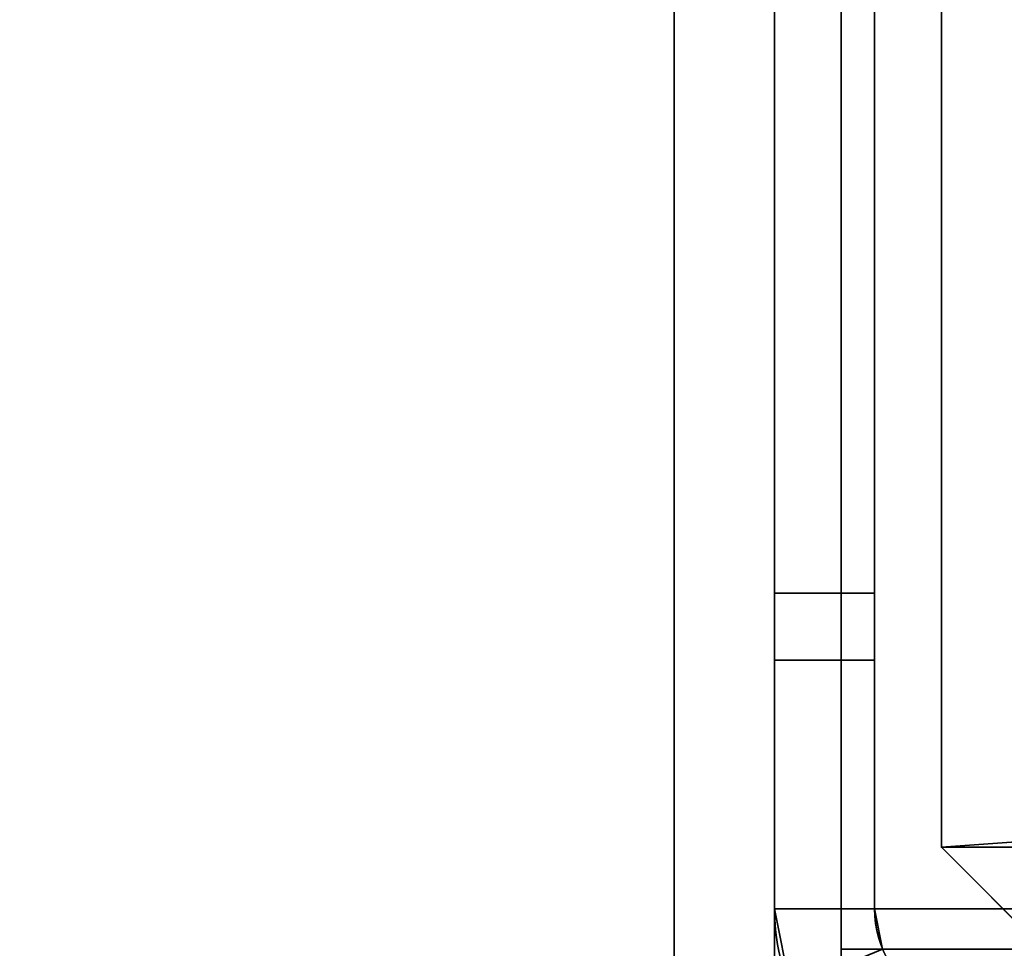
# Model space of a CAD drawing. Header units: millimetres. Extents: x -603 to 3703, y -115 to 249.
# Tile 750 of 1056: x 2476 to 2490, y 17 to 31. Entities that reach past the tile are written whole.
import ezdxf

# ---------------------------------------------------------------- set-up
doc = ezdxf.new("R2010")
doc.units = ezdxf.units.MM
doc.layers.add('151', color=7, linetype='Continuous', true_color=0xffffff)

# ---------------------------------------------------------------- blocks, each defined once
blk = doc.blocks.new('UG_SURFACE_003')
at = {"layer": '151', "color": 252, "linetype": 'Continuous', "lineweight": 35}
for points in [[(3703, -13.3, 2212.25), (3703, 230.4, 2212.25), (2297, 230.4, 2212.25), (2297, -13.3, 2212.25)], [(2447, -13.3, 2062.25), (2447, 230.4, 2062.25), (3553, 230.4, 2062.25), (3553, -13.3, 2062.25)]]:
    blk.add_3dface(points, dxfattribs=at)
blk = doc.blocks.new('UG_SURFACE_183')
at = {"layer": '151', "color": 41, "linetype": 'Continuous', "lineweight": 35}
for points in [[(2489.5, 71, -5.75), (2481.35, 229.15, -5.75), (2496.5, 19.5, -5.75)], [(2487, 203.3, -5.75), (2496.5, 19.5, -5.75), (2481.35, 229.15, -5.75)], [(2499, 19.5, -5.75), (2496.5, 19.5, -5.75), (2487, 203.3, -5.75), (2491.5, 203.3, -5.75)], [(2496.5, 19.5, 2010.75), (2499, 19.5, 2008.25), (2491.5, 203.3, 2015.75), (2489.5, 71, 2017.75)], [(2489.5, 19, 2017.75), (2489.5, 71, 2017.75), (2489.5, 71, -5.75), (2489.5, 19, -5.75)], [(2489.5, 19, -5.75), (2489.5, 71, -5.75), (2496.5, 19.5, -5.75)], [(2496.5, 19.5, 2010.75), (2489.5, 71, 2017.75), (2489.5, 19, 2017.75)], [(2496.5, 19.5, -5.75), (2496.5, 17.5, -5.75), (2491, 17.5, -5.75), (2489.5, 19, -5.75)], [(2489.5, 19, 2017.75), (2491, 17.5, 2016.25), (2496.5, 17.5, 2010.75), (2496.5, 19.5, 2010.75)], [(2491, 17.5, 2016.25), (2489.5, 19, 2017.75), (2489.5, 19, -5.75), (2491, 17.5, -5.75)]]:
    blk.add_3dface(points, dxfattribs=at)
blk = doc.blocks.new('UG_SURFACE_190')
at = {"layer": '151', "color": 41, "linetype": 'Continuous', "lineweight": 35}
for points in [[(2489.5, 71, 2017.75), (2491.5, 203.3, 2015.75), (2499, 19.5, 2008.25), (2496.5, 19.5, 2010.75)], [(3510.5, 19, 2017.75), (3510.5, 71, 2017.75), (2489.5, 71, 2017.75), (2489.5, 19, 2017.75)], [(2489.5, 19, 2017.75), (2489.5, 71, 2017.75), (2496.5, 19.5, 2010.75)], [(2496.5, 19.5, 2010.75), (2496.5, 17.5, 2010.75), (2491, 17.5, 2016.25), (2489.5, 19, 2017.75)], [(3509, 17.5, 2016.25), (3510.5, 19, 2017.75), (2489.5, 19, 2017.75), (2491, 17.5, 2016.25)]]:
    blk.add_3dface(points, dxfattribs=at)
blk = doc.blocks.new('UG_SURFACE_205')
at = {"layer": '151', "color": 252, "linetype": 'Continuous', "lineweight": 35}
for points in [[(2487, 69.5, -5.75), (2487, 22.801, 73.95), (2487, 22.801, 76.45), (2487, 51.577, 129.625)], [(2487, 46.869, 1875.114), (2487, 42.7, 1876), (2487, 18.08, 2006.25), (2487, 69.5, 2006.25)], [(2487, 69.5, -5.75), (2487, 22.801, 60.05), (2487, 22.801, 62.55)], [(2487, 22.801, 62.55), (2487, 22.801, 73.95), (2487, 69.5, -5.75)], [(2487, 69.5, -5.75), (2487, 18.08, -5.75), (2487, 18.08, 60.05), (2487, 22.801, 60.05)], [(2488.5, 18.08, 2006.25), (2488.5, 69.5, 2006.25), (2487, 69.5, 2006.25), (2487, 18.08, 2006.25)], [(2487, 18.08, -5.75), (2487, 69.5, -5.75), (2488.5, 69.5, -5.75), (2488.5, 18.08, -5.75)], [(2488.5, 69.5, 2006.25), (2488.5, 22.801, 1936.45), (2488.5, 22.801, 1933.95), (2488.5, 52.448, 1868.917)], [(2488.5, 44.831, 124.724), (2488.5, 42.7, 124.5), (2488.5, 18.08, -5.75), (2488.5, 69.5, -5.75)], [(2488.5, 69.5, 2006.25), (2488.5, 18.08, 2006.25), (2488.5, 18.08, 1936.45), (2488.5, 22.801, 1936.45)], [(2488.5, 50.317, 1872.609), (2488.5, 52.448, 1868.917), (2488.5, 22.801, 1933.95)], [(2487, 48.725, 126.458), (2487, 51.577, 129.625), (2487, 22.801, 76.45)], [(2488.5, 50.317, 1872.609), (2488.5, 22.801, 1933.95), (2488.5, 22.801, 1922.55)], [(2488.5, 22.801, 1922.55), (2488.5, 22.801, 1920.05), (2488.5, 50.317, 1872.609)], [(2488.5, 46.869, 1875.114), (2488.5, 50.317, 1872.609), (2488.5, 22.801, 1920.05)], [(2487, 44.831, 124.724), (2487, 48.725, 126.458), (2487, 22.801, 76.45)], [(2488.5, 42.7, 1876), (2488.5, 46.869, 1875.114), (2488.5, 22.801, 1920.05)], [(2487, 22.801, 76.45), (2487, 40.569, 124.724), (2487, 44.831, 124.724)], [(2487, 42.7, 1876), (2487, 22.801, 1920.05), (2487, 22.801, 1922.55)], [(2487, 18.08, 1920.05), (2487, 22.801, 1920.05), (2487, 42.7, 1876), (2487, 38.531, 1875.114)], [(2487, 42.7, 1876), (2487, 22.801, 1933.95), (2487, 22.801, 1936.45)], [(2487, 22.801, 1922.55), (2487, 22.801, 1933.95), (2487, 42.7, 1876)], [(2487, 32.506, 1864.679), (2487, 42.7, 1299.25), (2487, 22.801, 1623.95), (2487, 22.801, 1626.45)], [(2487, 42.7, 1299.25), (2487, 22.801, 1610.05), (2487, 22.801, 1612.55)], [(2487, 42.7, 1299.25), (2487, 38.531, 1298.364), (2487, 22.801, 1313.95), (2487, 22.801, 1316.45)], [(2487, 22.801, 1936.45), (2487, 18.08, 2006.25), (2487, 42.7, 1876)], [(2487, 22.801, 1612.55), (2487, 22.801, 1623.95), (2487, 42.7, 1299.25)], [(2487, 22.801, 1316.45), (2487, 22.801, 1610.05), (2487, 42.7, 1299.25)], [(2487, 18.08, 990.05), (2487, 22.801, 990.05), (2487, 42.7, 722.25), (2487, 38.531, 721.364)], [(2487, 32.506, 1287.929), (2487, 42.7, 722.25), (2487, 22.801, 1003.95), (2487, 22.801, 1006.45)], [(2487, 42.7, 722.25), (2487, 22.801, 990.05), (2487, 22.801, 992.55)], [(2487, 18.08, 370.05), (2487, 22.801, 370.05), (2487, 42.7, 145), (2487, 38.531, 144.114)], [(2487, 22.801, 992.55), (2487, 22.801, 1003.95), (2487, 42.7, 722.25)], [(2487, 32.506, 710.929), (2487, 42.7, 145), (2487, 22.801, 693.95), (2487, 22.801, 696.45)], [(2487, 42.7, 145), (2487, 22.801, 680.05), (2487, 22.801, 682.55)], [(2487, 42.7, 145), (2487, 22.801, 383.95), (2487, 22.801, 386.45)], [(2487, 22.801, 682.55), (2487, 22.801, 693.95), (2487, 42.7, 145)], [(2487, 22.801, 386.45), (2487, 22.801, 680.05), (2487, 42.7, 145)], [(2487, 42.7, 145), (2487, 22.801, 370.05), (2487, 22.801, 372.55)], [(2487, 22.801, 372.55), (2487, 22.801, 383.95), (2487, 42.7, 145)], [(2488.5, 42.7, 1855.5), (2488.5, 40.569, 1855.724), (2488.5, 22.801, 1626.45), (2488.5, 22.801, 1623.95)], [(2488.5, 22.801, 1623.95), (2488.5, 32.506, 1287.929), (2488.5, 42.7, 1855.5)], [(2488.5, 22.801, 76.45), (2488.5, 42.7, 124.5), (2488.5, 40.569, 124.724)], [(2488.5, 42.7, 1278.75), (2488.5, 18.08, 1123.39), (2488.5, 18.08, 1063.67)], [(2488.5, 22.801, 693.95), (2488.5, 32.506, 133.679), (2488.5, 42.7, 701.75), (2488.5, 40.569, 701.974)], [(2488.5, 42.7, 1278.75), (2488.5, 40.569, 1278.974), (2488.5, 18.08, 1183.11), (2488.5, 18.08, 1123.39)], [(2488.5, 18.08, 1063.67), (2488.5, 18.08, 1006.45), (2488.5, 22.801, 1006.45), (2488.5, 42.7, 1278.75)], [(2488.5, 22.801, 76.45), (2488.5, 22.801, 73.95), (2488.5, 42.7, 124.5)], [(2488.5, 22.801, 1920.05), (2488.5, 38.531, 1875.114), (2488.5, 42.7, 1876)], [(2488.5, 22.801, 1006.45), (2488.5, 22.801, 1003.95), (2488.5, 32.506, 710.929), (2488.5, 42.7, 1278.75)], [(2488.5, 42.7, 124.5), (2488.5, 22.801, 62.55), (2488.5, 22.801, 60.05)], [(2488.5, 22.801, 60.05), (2488.5, 18.08, -5.75), (2488.5, 42.7, 124.5)], [(2488.5, 22.801, 62.55), (2488.5, 42.7, 124.5), (2488.5, 22.801, 73.95)], [(2487, 22.801, 76.45), (2487, 18.08, 76.45), (2487, 36.675, 126.458), (2487, 40.569, 124.724)], [(2488.5, 40.569, 1855.724), (2488.5, 36.675, 1857.458), (2488.5, 22.801, 1626.45)], [(2488.5, 40.569, 124.724), (2488.5, 36.675, 126.458), (2488.5, 18.08, 76.45), (2488.5, 22.801, 76.45)], [(2488.5, 40.569, 701.974), (2488.5, 36.675, 703.708), (2488.5, 22.801, 693.95)], [(2488.5, 40.569, 1278.974), (2488.5, 36.675, 1280.708), (2488.5, 18.08, 1242.83), (2488.5, 18.08, 1183.11)], [(2487, 18.08, 1920.05), (2487, 38.531, 1875.114), (2487, 35.083, 1872.609)], [(2487, 22.801, 1302.55), (2487, 22.801, 1313.95), (2487, 38.531, 1298.364), (2487, 35.083, 1295.859)], [(2487, 18.08, 370.05), (2487, 38.531, 144.114), (2487, 35.083, 141.609)], [(2487, 38.531, 721.364), (2487, 35.083, 718.859), (2487, 18.08, 990.05)], [(2488.5, 35.083, 1872.609), (2488.5, 38.531, 1875.114), (2488.5, 22.801, 1920.05)], [(2487, 33.823, 129.625), (2487, 36.675, 126.458), (2487, 18.08, 76.45)], [(2488.5, 18.08, 123.717), (2488.5, 18.08, 76.45), (2488.5, 36.675, 126.458), (2488.5, 33.823, 129.625)], [(2488.5, 36.675, 1857.458), (2488.5, 33.823, 1860.625), (2488.5, 22.801, 1626.45)], [(2488.5, 18.08, 1242.83), (2488.5, 36.675, 1280.708), (2488.5, 33.823, 1283.875)], [(2488.5, 36.675, 703.708), (2488.5, 33.823, 706.875), (2488.5, 22.801, 696.45), (2488.5, 22.801, 693.95)], [(2487, 35.083, 1872.609), (2487, 32.952, 1868.917), (2487, 18.08, 1920.05)], [(2487, 35.083, 1295.859), (2487, 32.952, 1292.167), (2487, 22.801, 1300.05), (2487, 22.801, 1302.55)], [(2487, 18.08, 990.05), (2487, 35.083, 718.859), (2487, 32.952, 715.167)], [(2487, 35.083, 141.609), (2487, 32.952, 137.917), (2487, 18.08, 370.05)], [(2488.5, 22.801, 1920.05), (2488.5, 32.952, 1868.917), (2488.5, 35.083, 1872.609)], [(2487, 18.08, 76.45), (2487, 32.506, 133.679), (2487, 33.823, 129.625)], [(2488.5, 18.08, 123.717), (2488.5, 33.823, 129.625), (2488.5, 32.506, 133.679)], [(2488.5, 18.08, 696.45), (2488.5, 22.801, 696.45), (2488.5, 33.823, 706.875), (2488.5, 32.506, 710.929)], [(2488.5, 33.823, 1860.625), (2488.5, 32.506, 1864.679), (2488.5, 22.801, 1626.45)], [(2488.5, 33.823, 1283.875), (2488.5, 22.801, 1300.05), (2488.5, 18.08, 1300.05), (2488.5, 18.08, 1242.83)], [(2488.5, 33.823, 1283.875), (2488.5, 22.801, 1313.95), (2488.5, 22.801, 1302.55)], [(2488.5, 22.801, 1313.95), (2488.5, 33.823, 1283.875), (2488.5, 32.506, 1287.929)], [(2488.5, 22.801, 1302.55), (2488.5, 22.801, 1300.05), (2488.5, 33.823, 1283.875)], [(2487, 18.08, 1920.05), (2487, 32.952, 1868.917), (2487, 32.506, 1864.679)], [(2487, 32.952, 1292.167), (2487, 32.506, 1287.929), (2487, 22.801, 1300.05)], [(2487, 22.801, 696.45), (2487, 32.952, 715.167), (2487, 32.506, 710.929)], [(2487, 18.08, 76.45), (2487, 18.08, 370.05), (2487, 32.952, 137.917), (2487, 32.506, 133.679)], [(2487, 32.952, 715.167), (2487, 22.801, 696.45), (2487, 18.08, 696.45), (2487, 18.08, 990.05)], [(2488.5, 32.506, 1864.679), (2488.5, 32.952, 1868.917), (2488.5, 22.801, 1920.05)], [(2487, 32.506, 1864.679), (2487, 22.801, 1626.45), (2487, 18.08, 1626.45), (2487, 18.08, 1920.05)], [(2487, 18.08, 1300.05), (2487, 22.801, 1300.05), (2487, 32.506, 1287.929)], [(2487, 32.506, 1287.929), (2487, 22.801, 1006.45), (2487, 18.08, 1006.45), (2487, 18.08, 1300.05)], [(2488.5, 32.506, 133.679), (2488.5, 22.801, 383.95), (2488.5, 22.801, 372.55)], [(2488.5, 22.801, 372.55), (2488.5, 22.801, 370.05), (2488.5, 32.506, 133.679)], [(2488.5, 22.801, 370.05), (2488.5, 18.08, 173.483), (2488.5, 32.506, 133.679)], [(2488.5, 18.08, 173.483), (2488.5, 18.08, 123.717), (2488.5, 32.506, 133.679)], [(2488.5, 32.506, 710.929), (2488.5, 22.801, 1003.95), (2488.5, 22.801, 992.55)], [(2488.5, 22.801, 992.55), (2488.5, 22.801, 990.05), (2488.5, 32.506, 710.929)], [(2488.5, 22.801, 990.05), (2488.5, 18.08, 696.45), (2488.5, 32.506, 710.929)], [(2488.5, 32.506, 133.679), (2488.5, 22.801, 682.55), (2488.5, 22.801, 680.05)], [(2488.5, 32.506, 133.679), (2488.5, 22.801, 693.95), (2488.5, 22.801, 682.55)], [(2488.5, 22.801, 680.05), (2488.5, 22.801, 386.45), (2488.5, 32.506, 133.679)], [(2488.5, 22.801, 386.45), (2488.5, 22.801, 383.95), (2488.5, 32.506, 133.679)], [(2488.5, 32.506, 1287.929), (2488.5, 22.801, 1612.55), (2488.5, 22.801, 1610.05)], [(2488.5, 22.801, 1920.05), (2488.5, 22.801, 1626.45), (2488.5, 32.506, 1864.679)], [(2488.5, 32.506, 1287.929), (2488.5, 22.801, 1623.95), (2488.5, 22.801, 1612.55)], [(2488.5, 22.801, 1610.05), (2488.5, 22.801, 1316.45), (2488.5, 32.506, 1287.929)], [(2488.5, 22.801, 1316.45), (2488.5, 22.801, 1313.95), (2488.5, 32.506, 1287.929)], [(2487, 22.801, 76.45), (2487, 22.801, 73.95), (2488.5, 22.801, 73.95), (2488.5, 22.801, 76.45)], [(2487, 22.801, 73.95), (2487, 21.801, 73.95), (2488.5, 21.801, 73.95), (2488.5, 22.801, 73.95)], [(2487, 21.801, 62.55), (2487, 22.801, 62.55), (2488.5, 22.801, 62.55), (2488.5, 21.801, 62.55)], [(2487, 22.801, 62.55), (2487, 22.801, 60.05), (2488.5, 22.801, 60.05), (2488.5, 22.801, 62.55)], [(2487, 22.801, 1936.45), (2487, 22.801, 1933.95), (2488.5, 22.801, 1933.95), (2488.5, 22.801, 1936.45)], [(2487, 22.801, 1933.95), (2487, 21.801, 1933.95), (2488.5, 21.801, 1933.95), (2488.5, 22.801, 1933.95)], [(2487, 21.801, 1922.55), (2487, 22.801, 1922.55), (2488.5, 22.801, 1922.55), (2488.5, 21.801, 1922.55)], [(2487, 22.801, 1922.55), (2487, 22.801, 1920.05), (2488.5, 22.801, 1920.05), (2488.5, 22.801, 1922.55)], [(2487, 22.801, 1626.45), (2487, 22.801, 1623.95), (2488.5, 22.801, 1623.95), (2488.5, 22.801, 1626.45)], [(2487, 22.801, 1623.95), (2487, 21.801, 1623.95), (2488.5, 21.801, 1623.95), (2488.5, 22.801, 1623.95)], [(2487, 21.801, 1612.55), (2487, 22.801, 1612.55), (2488.5, 22.801, 1612.55), (2488.5, 21.801, 1612.55)], [(2487, 22.801, 1612.55), (2487, 22.801, 1610.05), (2488.5, 22.801, 1610.05), (2488.5, 22.801, 1612.55)], [(2487, 22.801, 1316.45), (2487, 22.801, 1313.95), (2488.5, 22.801, 1313.95), (2488.5, 22.801, 1316.45)], [(2487, 22.801, 1313.95), (2487, 21.801, 1313.95), (2488.5, 21.801, 1313.95), (2488.5, 22.801, 1313.95)], [(2487, 21.801, 1302.55), (2487, 22.801, 1302.55), (2488.5, 22.801, 1302.55), (2488.5, 21.801, 1302.55)], [(2487, 22.801, 1302.55), (2487, 22.801, 1300.05), (2488.5, 22.801, 1300.05), (2488.5, 22.801, 1302.55)], [(2487, 22.801, 1006.45), (2487, 22.801, 1003.95), (2488.5, 22.801, 1003.95), (2488.5, 22.801, 1006.45)], [(2487, 22.801, 1003.95), (2487, 21.801, 1003.95), (2488.5, 21.801, 1003.95), (2488.5, 22.801, 1003.95)], [(2487, 21.801, 992.55), (2487, 22.801, 992.55), (2488.5, 22.801, 992.55), (2488.5, 21.801, 992.55)], [(2487, 22.801, 992.55), (2487, 22.801, 990.05), (2488.5, 22.801, 990.05), (2488.5, 22.801, 992.55)], [(2487, 22.801, 696.45), (2487, 22.801, 693.95), (2488.5, 22.801, 693.95), (2488.5, 22.801, 696.45)], [(2487, 22.801, 693.95), (2487, 21.801, 693.95), (2488.5, 21.801, 693.95), (2488.5, 22.801, 693.95)], [(2487, 21.801, 682.55), (2487, 22.801, 682.55), (2488.5, 22.801, 682.55), (2488.5, 21.801, 682.55)], [(2487, 22.801, 682.55), (2487, 22.801, 680.05), (2488.5, 22.801, 680.05), (2488.5, 22.801, 682.55)], [(2487, 22.801, 386.45), (2487, 22.801, 383.95), (2488.5, 22.801, 383.95), (2488.5, 22.801, 386.45)], [(2487, 22.801, 383.95), (2487, 21.801, 383.95), (2488.5, 21.801, 383.95), (2488.5, 22.801, 383.95)], [(2487, 21.801, 372.55), (2487, 22.801, 372.55), (2488.5, 22.801, 372.55), (2488.5, 21.801, 372.55)], [(2487, 22.801, 372.55), (2487, 22.801, 370.05), (2488.5, 22.801, 370.05), (2488.5, 22.801, 372.55)], [(2487, 18.08, 76.45), (2487, 22.801, 76.45), (2488.5, 22.801, 76.45), (2488.5, 18.08, 76.45)], [(2488.5, 18.08, 370.05), (2488.5, 22.801, 370.05), (2487, 22.801, 370.05), (2487, 18.08, 370.05)], [(2487, 18.08, 386.45), (2487, 22.801, 386.45), (2488.5, 22.801, 386.45), (2488.5, 18.08, 386.45)], [(2488.5, 18.08, 680.05), (2488.5, 22.801, 680.05), (2487, 22.801, 680.05), (2487, 18.08, 680.05)], [(2487, 18.08, 696.45), (2487, 22.801, 696.45), (2488.5, 22.801, 696.45), (2488.5, 18.08, 696.45)], [(2488.5, 18.08, 990.05), (2488.5, 22.801, 990.05), (2487, 22.801, 990.05), (2487, 18.08, 990.05)], [(2487, 18.08, 1006.45), (2487, 22.801, 1006.45), (2488.5, 22.801, 1006.45), (2488.5, 18.08, 1006.45)], [(2488.5, 18.08, 1300.05), (2488.5, 22.801, 1300.05), (2487, 22.801, 1300.05), (2487, 18.08, 1300.05)], [(2487, 18.08, 1316.45), (2487, 22.801, 1316.45), (2488.5, 22.801, 1316.45), (2488.5, 18.08, 1316.45)], [(2488.5, 18.08, 1610.05), (2488.5, 22.801, 1610.05), (2487, 22.801, 1610.05), (2487, 18.08, 1610.05)], [(2487, 18.08, 1626.45), (2487, 22.801, 1626.45), (2488.5, 22.801, 1626.45), (2488.5, 18.08, 1626.45)], [(2488.5, 18.08, 1920.05), (2488.5, 22.801, 1920.05), (2487, 22.801, 1920.05), (2487, 18.08, 1920.05)], [(2487, 22.801, 1922.55), (2487, 21.801, 1922.55), (2487, 21.801, 1933.95), (2487, 22.801, 1933.95)], [(2487, 22.801, 1316.45), (2487, 18.08, 1316.45), (2487, 18.08, 1610.05), (2487, 22.801, 1610.05)], [(2487, 22.801, 1612.55), (2487, 21.801, 1612.55), (2487, 21.801, 1623.95), (2487, 22.801, 1623.95)], [(2487, 22.801, 1302.55), (2487, 21.801, 1302.55), (2487, 21.801, 1313.95), (2487, 22.801, 1313.95)], [(2487, 22.801, 992.55), (2487, 21.801, 992.55), (2487, 21.801, 1003.95), (2487, 22.801, 1003.95)], [(2487, 22.801, 386.45), (2487, 18.08, 386.45), (2487, 18.08, 680.05), (2487, 22.801, 680.05)], [(2487, 22.801, 682.55), (2487, 21.801, 682.55), (2487, 21.801, 693.95), (2487, 22.801, 693.95)], [(2487, 22.801, 372.55), (2487, 21.801, 372.55), (2487, 21.801, 383.95), (2487, 22.801, 383.95)], [(2487, 22.801, 62.55), (2487, 21.801, 62.55), (2487, 21.801, 73.95), (2487, 22.801, 73.95)], [(2487, 22.801, 1936.45), (2487, 18.08, 1936.45), (2487, 18.08, 2006.25)], [(2487, 18.08, 1936.45), (2487, 22.801, 1936.45), (2488.5, 22.801, 1936.45), (2488.5, 18.08, 1936.45)], [(2488.5, 18.08, 60.05), (2488.5, 22.801, 60.05), (2487, 22.801, 60.05), (2487, 18.08, 60.05)], [(2488.5, 22.801, 370.05), (2488.5, 18.08, 223.25), (2488.5, 18.08, 173.483)], [(2488.5, 22.801, 370.05), (2488.5, 18.08, 273.017), (2488.5, 18.08, 223.25)], [(2488.5, 22.801, 990.05), (2488.5, 18.08, 793.483), (2488.5, 18.08, 743.717)], [(2488.5, 22.801, 370.05), (2488.5, 18.08, 322.783), (2488.5, 18.08, 273.017)], [(2488.5, 22.801, 386.45), (2488.5, 18.08, 483.483), (2488.5, 18.08, 433.717)], [(2488.5, 18.08, 743.717), (2488.5, 18.08, 696.45), (2488.5, 22.801, 990.05)], [(2488.5, 22.801, 386.45), (2488.5, 22.801, 680.05), (2488.5, 18.08, 533.25), (2488.5, 18.08, 483.483)], [(2488.5, 22.801, 990.05), (2488.5, 18.08, 843.25), (2488.5, 18.08, 793.483)], [(2488.5, 22.801, 680.05), (2488.5, 18.08, 583.017), (2488.5, 18.08, 533.25)], [(2488.5, 22.801, 990.05), (2488.5, 18.08, 893.017), (2488.5, 18.08, 843.25)], [(2488.5, 22.801, 680.05), (2488.5, 18.08, 632.783), (2488.5, 18.08, 583.017)], [(2488.5, 22.801, 990.05), (2488.5, 18.08, 942.783), (2488.5, 18.08, 893.017)], [(2488.5, 18.08, 433.717), (2488.5, 18.08, 386.45), (2488.5, 22.801, 386.45)], [(2488.5, 22.801, 1316.45), (2488.5, 18.08, 1433.39), (2488.5, 18.08, 1373.67)], [(2488.5, 22.801, 1626.45), (2488.5, 18.08, 1743.39), (2488.5, 18.08, 1683.67)], [(2488.5, 22.801, 370.05), (2488.5, 18.08, 370.05), (2488.5, 18.08, 322.783)], [(2488.5, 22.801, 680.05), (2488.5, 18.08, 680.05), (2488.5, 18.08, 632.783)], [(2488.5, 22.801, 1316.45), (2488.5, 22.801, 1610.05), (2488.5, 18.08, 1493.11), (2488.5, 18.08, 1433.39)], [(2488.5, 22.801, 1626.45), (2488.5, 22.801, 1920.05), (2488.5, 18.08, 1803.11), (2488.5, 18.08, 1743.39)], [(2488.5, 22.801, 383.95), (2488.5, 21.801, 383.95), (2488.5, 21.801, 372.55), (2488.5, 22.801, 372.55)], [(2488.5, 22.801, 693.95), (2488.5, 21.801, 693.95), (2488.5, 21.801, 682.55), (2488.5, 22.801, 682.55)], [(2488.5, 22.801, 990.05), (2488.5, 18.08, 990.05), (2488.5, 18.08, 942.783)], [(2488.5, 22.801, 1610.05), (2488.5, 18.08, 1552.83), (2488.5, 18.08, 1493.11)], [(2488.5, 22.801, 1920.05), (2488.5, 18.08, 1862.83), (2488.5, 18.08, 1803.11)], [(2488.5, 22.801, 1003.95), (2488.5, 21.801, 1003.95), (2488.5, 21.801, 992.55), (2488.5, 22.801, 992.55)], [(2488.5, 18.08, 1373.67), (2488.5, 18.08, 1316.45), (2488.5, 22.801, 1316.45)], [(2488.5, 22.801, 1920.05), (2488.5, 18.08, 1920.05), (2488.5, 18.08, 1862.83)], [(2488.5, 22.801, 1313.95), (2488.5, 21.801, 1313.95), (2488.5, 21.801, 1302.55), (2488.5, 22.801, 1302.55)], [(2488.5, 22.801, 1610.05), (2488.5, 18.08, 1610.05), (2488.5, 18.08, 1552.83)], [(2488.5, 18.08, 1683.67), (2488.5, 18.08, 1626.45), (2488.5, 22.801, 1626.45)], [(2488.5, 22.801, 1623.95), (2488.5, 21.801, 1623.95), (2488.5, 21.801, 1612.55), (2488.5, 22.801, 1612.55)], [(2488.5, 22.801, 1933.95), (2488.5, 21.801, 1933.95), (2488.5, 21.801, 1922.55), (2488.5, 22.801, 1922.55)], [(2488.5, 22.801, 73.95), (2488.5, 21.801, 73.95), (2488.5, 21.801, 62.55), (2488.5, 22.801, 62.55)], [(2488.5, 22.801, 60.05), (2488.5, 18.08, 60.05), (2488.5, 18.08, -5.75)], [(2487, 21.801, 73.95), (2487, 21.801, 62.55), (2488.5, 21.801, 62.55), (2488.5, 21.801, 73.95)], [(2487, 21.801, 1933.95), (2487, 21.801, 1922.55), (2488.5, 21.801, 1922.55), (2488.5, 21.801, 1933.95)], [(2487, 21.801, 1623.95), (2487, 21.801, 1612.55), (2488.5, 21.801, 1612.55), (2488.5, 21.801, 1623.95)], [(2487, 21.801, 1313.95), (2487, 21.801, 1302.55), (2488.5, 21.801, 1302.55), (2488.5, 21.801, 1313.95)], [(2487, 21.801, 1003.95), (2487, 21.801, 992.55), (2488.5, 21.801, 992.55), (2488.5, 21.801, 1003.95)], [(2487, 21.801, 693.95), (2487, 21.801, 682.55), (2488.5, 21.801, 682.55), (2488.5, 21.801, 693.95)], [(2487, 21.801, 383.95), (2487, 21.801, 372.55), (2488.5, 21.801, 372.55), (2488.5, 21.801, 383.95)], [(2488.5, 18.08, 76.45), (2488.62, 17.475, 76.45), (2487.234, 16.901, 76.45), (2487, 18.08, 76.45)], [(2487, 18.08, 370.05), (2487.234, 16.901, 370.05), (2488.62, 17.475, 370.05), (2488.5, 18.08, 370.05)], [(2488.5, 18.08, 386.45), (2488.62, 17.475, 386.45), (2487.234, 16.901, 386.45), (2487, 18.08, 386.45)], [(2487, 18.08, 680.05), (2487.234, 16.901, 680.05), (2488.62, 17.475, 680.05), (2488.5, 18.08, 680.05)], [(2488.5, 18.08, 696.45), (2488.62, 17.475, 696.45), (2487.234, 16.901, 696.45), (2487, 18.08, 696.45)], [(2487, 18.08, 990.05), (2487.234, 16.901, 990.05), (2488.62, 17.475, 990.05), (2488.5, 18.08, 990.05)], [(2488.5, 18.08, 1006.45), (2488.62, 17.475, 1006.45), (2487.234, 16.901, 1006.45), (2487, 18.08, 1006.45)], [(2487, 18.08, 1300.05), (2487.234, 16.901, 1300.05), (2488.62, 17.475, 1300.05), (2488.5, 18.08, 1300.05)], [(2488.5, 18.08, 1316.45), (2488.62, 17.475, 1316.45), (2487.234, 16.901, 1316.45), (2487, 18.08, 1316.45)], [(2487, 18.08, 1610.05), (2487.234, 16.901, 1610.05), (2488.62, 17.475, 1610.05), (2488.5, 18.08, 1610.05)], [(2488.5, 18.08, 1626.45), (2488.62, 17.475, 1626.45), (2487.234, 16.901, 1626.45), (2487, 18.08, 1626.45)], [(2487, 18.08, 1920.05), (2487.234, 16.901, 1920.05), (2488.62, 17.475, 1920.05), (2488.5, 18.08, 1920.05)], [(2488.5, 18.08, 1936.45), (2488.62, 17.475, 1936.45), (2487.234, 16.901, 1936.45), (2487, 18.08, 1936.45)], [(2487, 18.08, 60.05), (2487.234, 16.901, 60.05), (2488.62, 17.475, 60.05), (2488.5, 18.08, 60.05)], [(2487, 18.08, 60.05), (2487, 18.08, -5.75), (2487.234, 16.901, -5.75), (2487.234, 16.901, 60.05)], [(2487.234, 16.901, 1936.45), (2487.234, 16.901, 2006.25), (2487, 18.08, 2006.25), (2487, 18.08, 1936.45)], [(2487.234, 16.901, 1626.45), (2487.234, 16.901, 1920.05), (2487, 18.08, 1920.05), (2487, 18.08, 1626.45)], [(2487.234, 16.901, 1316.45), (2487.234, 16.901, 1610.05), (2487, 18.08, 1610.05), (2487, 18.08, 1316.45)], [(2487.234, 16.901, 1006.45), (2487.234, 16.901, 1300.05), (2487, 18.08, 1300.05), (2487, 18.08, 1006.45)], [(2487.234, 16.901, 696.45), (2487.234, 16.901, 990.05), (2487, 18.08, 990.05), (2487, 18.08, 696.45)], [(2487.234, 16.901, 386.45), (2487.234, 16.901, 680.05), (2487, 18.08, 680.05), (2487, 18.08, 386.45)], [(2487.234, 16.901, 76.45), (2487.234, 16.901, 370.05), (2487, 18.08, 370.05), (2487, 18.08, 76.45)], [(2487, 18.08, 2006.25), (2487.234, 16.901, 2006.25), (2488.62, 17.475, 2006.25), (2488.5, 18.08, 2006.25)], [(2488.5, 18.08, -5.75), (2488.62, 17.475, -5.75), (2487.234, 16.901, -5.75), (2487, 18.08, -5.75)], [(2488.5, 18.08, 1936.45), (2488.5, 18.08, 2006.25), (2488.62, 17.475, 2006.25), (2488.62, 17.475, 1936.45)], [(2488.62, 17.475, 60.05), (2488.62, 17.475, -5.75), (2488.5, 18.08, -5.75), (2488.5, 18.08, 60.05)], [(2488.62, 17.475, 1920.05), (2488.62, 17.475, 1862.83), (2488.5, 18.08, 1862.83), (2488.5, 18.08, 1920.05)], [(2488.5, 18.08, 1626.45), (2488.5, 18.08, 1683.67), (2488.62, 17.475, 1683.67), (2488.62, 17.475, 1626.45)], [(2488.5, 18.08, 1683.67), (2488.5, 18.08, 1743.39), (2488.62, 17.475, 1743.39), (2488.62, 17.475, 1683.67)], [(2488.5, 18.08, 1743.39), (2488.5, 18.08, 1803.11), (2488.62, 17.475, 1803.11), (2488.62, 17.475, 1743.39)], [(2488.5, 18.08, 1803.11), (2488.5, 18.08, 1862.83), (2488.62, 17.475, 1862.83), (2488.62, 17.475, 1803.11)], [(2488.62, 17.475, 1610.05), (2488.62, 17.475, 1552.83), (2488.5, 18.08, 1552.83), (2488.5, 18.08, 1610.05)], [(2488.5, 18.08, 1316.45), (2488.5, 18.08, 1373.67), (2488.62, 17.475, 1373.67), (2488.62, 17.475, 1316.45)], [(2488.5, 18.08, 1373.67), (2488.5, 18.08, 1433.39), (2488.62, 17.475, 1433.39), (2488.62, 17.475, 1373.67)], [(2488.5, 18.08, 1433.39), (2488.5, 18.08, 1493.11), (2488.62, 17.475, 1493.11), (2488.62, 17.475, 1433.39)], [(2488.5, 18.08, 1493.11), (2488.5, 18.08, 1552.83), (2488.62, 17.475, 1552.83), (2488.62, 17.475, 1493.11)], [(2488.62, 17.475, 1300.05), (2488.62, 17.475, 1242.83), (2488.5, 18.08, 1242.83), (2488.5, 18.08, 1300.05)], [(2488.5, 18.08, 1006.45), (2488.5, 18.08, 1063.67), (2488.62, 17.475, 1063.67), (2488.62, 17.475, 1006.45)], [(2488.5, 18.08, 1063.67), (2488.5, 18.08, 1123.39), (2488.62, 17.475, 1123.39), (2488.62, 17.475, 1063.67)], [(2488.5, 18.08, 1123.39), (2488.5, 18.08, 1183.11), (2488.62, 17.475, 1183.11), (2488.62, 17.475, 1123.39)], [(2488.5, 18.08, 1183.11), (2488.5, 18.08, 1242.83), (2488.62, 17.475, 1242.83), (2488.62, 17.475, 1183.11)], [(2488.62, 17.475, 990.05), (2488.62, 17.475, 942.783), (2488.5, 18.08, 942.783), (2488.5, 18.08, 990.05)], [(2488.5, 18.08, 696.45), (2488.5, 18.08, 743.717), (2488.62, 17.475, 743.717), (2488.62, 17.475, 696.45)], [(2488.5, 18.08, 743.717), (2488.5, 18.08, 793.483), (2488.62, 17.475, 793.483), (2488.62, 17.475, 743.717)], [(2488.5, 18.08, 793.483), (2488.5, 18.08, 843.25), (2488.62, 17.475, 843.25), (2488.62, 17.475, 793.483)], [(2488.5, 18.08, 843.25), (2488.5, 18.08, 893.017), (2488.62, 17.475, 893.017), (2488.62, 17.475, 843.25)], [(2488.5, 18.08, 893.017), (2488.5, 18.08, 942.783), (2488.62, 17.475, 942.783), (2488.62, 17.475, 893.017)], [(2488.62, 17.475, 680.05), (2488.62, 17.475, 632.783), (2488.5, 18.08, 632.783), (2488.5, 18.08, 680.05)], [(2488.5, 18.08, 386.45), (2488.5, 18.08, 433.717), (2488.62, 17.475, 433.717), (2488.62, 17.475, 386.45)], [(2488.5, 18.08, 433.717), (2488.5, 18.08, 483.483), (2488.62, 17.475, 483.483), (2488.62, 17.475, 433.717)], [(2488.5, 18.08, 483.483), (2488.5, 18.08, 533.25), (2488.62, 17.475, 533.25), (2488.62, 17.475, 483.483)], [(2488.5, 18.08, 533.25), (2488.5, 18.08, 583.017), (2488.62, 17.475, 583.017), (2488.62, 17.475, 533.25)], [(2488.5, 18.08, 583.017), (2488.5, 18.08, 632.783), (2488.62, 17.475, 632.783), (2488.62, 17.475, 583.017)], [(2488.62, 17.475, 370.05), (2488.62, 17.475, 322.783), (2488.5, 18.08, 322.783), (2488.5, 18.08, 370.05)], [(2488.5, 18.08, 76.45), (2488.5, 18.08, 123.717), (2488.62, 17.475, 123.717), (2488.62, 17.475, 76.45)], [(2488.5, 18.08, 123.717), (2488.5, 18.08, 173.483), (2488.62, 17.475, 173.483), (2488.62, 17.475, 123.717)], [(2488.5, 18.08, 173.483), (2488.5, 18.08, 223.25), (2488.62, 17.475, 223.25), (2488.62, 17.475, 173.483)], [(2488.5, 18.08, 223.25), (2488.5, 18.08, 273.017), (2488.62, 17.475, 273.017), (2488.62, 17.475, 223.25)], [(2488.5, 18.08, 273.017), (2488.5, 18.08, 322.783), (2488.62, 17.475, 322.783), (2488.62, 17.475, 273.017)]]:
    blk.add_3dface(points, dxfattribs=at)
blk = doc.blocks.new('UG_SURFACE_206')
at = {"layer": '151', "color": 252, "linetype": 'Continuous', "lineweight": 35}
for points in [[(3512, 69.5, 2020.25), (2488, 69.5, 2020.25), (2539.3, 22.801, 2020.25), (2541.8, 22.801, 2020.25)], [(2488, 69.5, 2020.25), (2488, 18.08, 2020.25), (2539.3, 18.08, 2020.25), (2539.3, 22.801, 2020.25)], [(2488, 69.5, 2018.75), (2553.2, 22.801, 2018.75), (2541.8, 22.801, 2018.75)], [(2541.8, 22.801, 2018.75), (2539.3, 22.801, 2018.75), (2488, 69.5, 2018.75)], [(2488, 69.5, 2018.75), (2774.3, 22.801, 2018.75), (2555.7, 22.801, 2018.75)], [(2555.7, 22.801, 2018.75), (2553.2, 22.801, 2018.75), (2488, 69.5, 2018.75)], [(2488, 69.5, 2018.75), (2788.2, 22.801, 2018.75), (2776.8, 22.801, 2018.75)], [(2488, 69.5, 2018.75), (3111.8, 22.801, 2018.75), (3109.3, 22.801, 2018.75)], [(2776.8, 22.801, 2018.75), (2774.3, 22.801, 2018.75), (2488, 69.5, 2018.75)], [(2488, 69.5, 2018.75), (3123.2, 22.801, 2018.75), (3111.8, 22.801, 2018.75)], [(3109.3, 22.801, 2018.75), (2790.7, 22.801, 2018.75), (2488, 69.5, 2018.75)], [(2790.7, 22.801, 2018.75), (2788.2, 22.801, 2018.75), (2488, 69.5, 2018.75)], [(2488, 69.5, 2018.75), (3446.8, 22.801, 2018.75), (3444.3, 22.801, 2018.75)], [(2539.3, 22.801, 2018.75), (2539.3, 18.08, 2018.75), (2488, 18.08, 2018.75), (2488, 69.5, 2018.75)], [(2488, 69.5, 2018.75), (3458.2, 22.801, 2018.75), (3446.8, 22.801, 2018.75)], [(3444.3, 22.801, 2018.75), (3125.7, 22.801, 2018.75), (2488, 69.5, 2018.75)], [(3125.7, 22.801, 2018.75), (3123.2, 22.801, 2018.75), (2488, 69.5, 2018.75)], [(2488, 69.5, 2018.75), (3512, 69.5, 2018.75), (3460.7, 22.801, 2018.75), (3458.2, 22.801, 2018.75)], [(2488, 18.08, 2020.25), (2488, 69.5, 2020.25), (2488, 69.5, 2018.75), (2488, 18.08, 2018.75)], [(2539.3, 18.08, 2020.25), (2488, 18.08, 2020.25), (2488, 16.901, 2020.015), (2539.3, 16.901, 2020.015)], [(2539.3, 17.475, 2018.63), (2488, 17.475, 2018.63), (2488, 18.08, 2018.75), (2539.3, 18.08, 2018.75)], [(2488, 18.08, 2018.75), (2488, 17.475, 2018.63), (2488, 16.901, 2020.015), (2488, 18.08, 2020.25)]]:
    blk.add_3dface(points, dxfattribs=at)
blk = doc.blocks.new('UG_SURFACE_228')
at = {"layer": '151', "color": 252, "linetype": 'Continuous', "lineweight": 35}
for points in [[(2485.5, 62.62, 2021.75), (2485.5, 62.62, -7.75), (2485.5, -30.22, -7.75), (2485.5, -30.22, 2021.75)], [(2485.5, 62.62, 2021.75), (2485.5, -30.22, 2021.75), (2487, -30.22, 2020.25), (2487, 62.62, 2020.25)], [(2487, 62.62, -7.75), (2487, -30.22, -7.75), (2485.5, -30.22, -7.75), (2485.5, 62.62, -7.75)], [(2487, 62.62, 2020.25), (2487, -30.22, 2020.25), (2487, -30.22, -7.75), (2487, 62.62, -7.75)]]:
    blk.add_3dface(points, dxfattribs=at)
blk = doc.blocks.new('UG_SURFACE_229')
at = {"layer": '151', "color": 252, "linetype": 'Continuous', "lineweight": 35}
for points in [[(2485.5, 62.62, 2021.75), (2485.5, 62.62, -7.75), (2485.5, -30.22, -7.75), (2485.5, -30.22, 2021.75)], [(2485.5, 62.62, 2021.75), (2485.5, -30.22, 2021.75), (2487, -30.22, 2020.25), (2487, 62.62, 2020.25)], [(2487, 62.62, -7.75), (2487, -30.22, -7.75), (2485.5, -30.22, -7.75), (2485.5, 62.62, -7.75)], [(2487, 62.62, 2020.25), (2487, -30.22, 2020.25), (2487, -30.22, -7.75), (2487, 62.62, -7.75)]]:
    blk.add_3dface(points, dxfattribs=at)
blk = doc.blocks.new('UG_SURFACE_230')
at = {"layer": '151', "color": 252, "linetype": 'Continuous', "lineweight": 35}
for points in [[(2485.5, -30.22, 2021.75), (3514.5, -30.22, 2021.75), (3514.5, 62.62, 2021.75), (2485.5, 62.62, 2021.75)], [(2485.5, -30.22, 2021.75), (2485.5, 62.62, 2021.75), (2487, 62.62, 2020.25), (2487, -30.22, 2020.25)], [(2487, -30.22, 2020.25), (2487, 62.62, 2020.25), (3513, 62.62, 2020.25), (3513, -30.22, 2020.25)]]:
    blk.add_3dface(points, dxfattribs=at)

msp = doc.modelspace()

# ---------------------------------------------------------------- linework, layer by layer
at = {"layer": '151', "color": 252, "linetype": 'Continuous', "lineweight": -3, "true_color": 0x939598}
for p, q in [((2489.5, 19, -5.75), (2489.5, 71, -5.75)), ((2489.5, 71, 2017.75), (2489.5, 19, 2017.75)), ((2489.5, 71, 2017.75), (2489.5, 19, 2017.75)), ((2487, 69.5, 2006.25), (2487, 18.08, 2006.25)), ((2487, 69.5, -5.75), (2487, 18.08, -5.75)), ((2488, 69.5, 2020.25), (2488, 18.08, 2020.25)), ((2488, 69.5, 2018.75), (2488, 18.08, 2018.75)), ((2488.5, 69.5, -5.75), (2488.5, 18.08, -5.75)), ((2488.5, 69.5, 2006.25), (2488.5, 18.08, 2006.25)), ((2485.5, -30.22, 2021.75), (2485.5, 62.62, 2021.75)), ((2485.5, -30.22, 2021.75), (2485.5, 62.62, 2021.75)), ((2485.5, -30.22, 2021.75), (2485.5, 62.62, 2021.75)), ((2485.5, 62.62, -7.75), (2485.5, -30.22, -7.75)), ((2485.5, 62.62, -7.75), (2485.5, -30.22, -7.75)), ((2487, -30.22, 2020.25), (2487, 62.62, 2020.25)), ((2487, -30.22, 2020.25), (2487, 62.62, 2020.25)), ((2487, 62.62, -7.75), (2487, -30.22, -7.75)), ((2487, -30.22, 2020.25), (2487, 62.62, 2020.25)), ((2487, 62.62, -7.75), (2487, -30.22, -7.75)), ((2487, 18.08, 60.05), (2487, 22.801, 60.05)), ((2487, 18.08, 680.05), (2487, 22.801, 680.05)), ((2488.5, 22.801, 1933.95), (2487, 22.801, 1933.95)), ((2487, 21.801, 73.95), (2487, 22.801, 73.95)), ((2487, 22.801, 1610.05), (2487, 22.801, 1612.55)), ((2488.5, 22.801, 1003.95), (2487, 22.801, 1003.95)), ((2488.5, 22.801, 1936.45), (2487, 22.801, 1936.45)), ((2487, 22.801, 680.05), (2487, 22.801, 682.55)), ((2488.5, 22.801, 1623.95), (2487, 22.801, 1623.95)), ((2488.5, 22.801, 1612.55), (2487, 22.801, 1612.55)), ((2487, 21.801, 383.95), (2487, 22.801, 383.95)), ((2488.5, 22.801, 1316.45), (2487, 22.801, 1316.45)), ((2487, 18.08, 1610.05), (2487, 22.801, 1610.05)), ((2487, 22.801, 62.55), (2487, 21.801, 62.55)), ((2487, 18.08, 1920.05), (2487, 22.801, 1920.05)), ((2487, 22.801, 1933.95), (2487, 22.801, 1936.45)), ((2487, 21.801, 1003.95), (2487, 22.801, 1003.95)), ((2487, 21.801, 1623.95), (2487, 22.801, 1623.95)), ((2488.5, 22.801, 682.55), (2487, 22.801, 682.55)), ((2488.5, 22.801, 680.05), (2487, 22.801, 680.05)), ((2487, 22.801, 1003.95), (2487, 22.801, 1006.45)), ((2487, 18.08, 1300.05), (2487, 22.801, 1300.05)), ((2488.5, 22.801, 1626.45), (2487, 22.801, 1626.45)), ((2487, 22.801, 1626.45), (2487, 18.08, 1626.45)), ((2488.5, 22.801, 1610.05), (2487, 22.801, 1610.05)), ((2487, 22.801, 1936.45), (2487, 18.08, 1936.45)), ((2488.5, 22.801, 992.55), (2487, 22.801, 992.55)), ((2488.5, 22.801, 372.55), (2487, 22.801, 372.55)), ((2488.5, 22.801, 1006.45), (2487, 22.801, 1006.45)), ((2487, 22.801, 992.55), (2487, 21.801, 992.55)), ((2487, 22.801, 1612.55), (2487, 21.801, 1612.55)), ((2487, 22.801, 1316.45), (2487, 18.08, 1316.45)), ((2488.5, 22.801, 1920.05), (2487, 22.801, 1920.05)), ((2487, 18.08, 990.05), (2487, 22.801, 990.05)), ((2488.5, 22.801, 1300.05), (2487, 22.801, 1300.05)), ((2488.5, 22.801, 386.45), (2487, 22.801, 386.45)), ((2488.5, 22.801, 696.45), (2487, 22.801, 696.45)), ((2488.5, 22.801, 693.95), (2487, 22.801, 693.95)), ((2487, 22.801, 1006.45), (2487, 18.08, 1006.45)), ((2488.5, 22.801, 383.95), (2487, 22.801, 383.95)), ((2487, 21.801, 693.95), (2487, 22.801, 693.95)), ((2487, 18.08, 370.05), (2487, 22.801, 370.05)), ((2488.5, 22.801, 1313.95), (2487, 22.801, 1313.95)), ((2488.5, 22.801, 73.95), (2487, 22.801, 73.95)), ((2488.5, 22.801, 1302.55), (2487, 22.801, 1302.55)), ((2488.5, 22.801, 1922.55), (2487, 22.801, 1922.55)), ((2488.5, 22.801, 990.05), (2487, 22.801, 990.05)), ((2488.5, 22.801, 76.45), (2487, 22.801, 76.45)), ((2487, 22.801, 990.05), (2487, 22.801, 992.55)), ((2487, 22.801, 386.45), (2487, 18.08, 386.45)), ((2487, 22.801, 1920.05), (2487, 22.801, 1922.55)), ((2487, 22.801, 693.95), (2487, 22.801, 696.45)), ((2487, 21.801, 1313.95), (2487, 22.801, 1313.95)), ((2487, 21.801, 1933.95), (2487, 22.801, 1933.95)), ((2487, 22.801, 696.45), (2487, 18.08, 696.45)), ((2487, 22.801, 383.95), (2487, 22.801, 386.45)), ((2487, 22.801, 1300.05), (2487, 22.801, 1302.55)), ((2487, 22.801, 370.05), (2487, 22.801, 372.55)), ((2487, 22.801, 1313.95), (2487, 22.801, 1316.45)), ((2488.5, 22.801, 370.05), (2487, 22.801, 370.05)), ((2488.5, 22.801, 60.05), (2487, 22.801, 60.05)), ((2487, 22.801, 73.95), (2487, 22.801, 76.45)), ((2487, 22.801, 60.05), (2487, 22.801, 62.55)), ((2487, 22.801, 1302.55), (2487, 21.801, 1302.55)), ((2487, 22.801, 1922.55), (2487, 21.801, 1922.55)), ((2487, 22.801, 76.45), (2487, 18.08, 76.45)), ((2487, 22.801, 1623.95), (2487, 22.801, 1626.45)), ((2487, 22.801, 372.55), (2487, 21.801, 372.55)), ((2487, 22.801, 682.55), (2487, 21.801, 682.55)), ((2488.5, 22.801, 62.55), (2487, 22.801, 62.55)), ((2488.5, 18.08, 370.05), (2488.5, 22.801, 370.05)), ((2488.5, 22.801, 682.55), (2488.5, 21.801, 682.55)), ((2488.5, 22.801, 1936.45), (2488.5, 18.08, 1936.45)), ((2488.5, 22.801, 1626.45), (2488.5, 18.08, 1626.45)), ((2488.5, 22.801, 73.95), (2488.5, 22.801, 76.45)), ((2488.5, 18.08, 1610.05), (2488.5, 22.801, 1610.05)), ((2488.5, 22.801, 1006.45), (2488.5, 18.08, 1006.45)), ((2488.5, 22.801, 1922.55), (2488.5, 21.801, 1922.55)), ((2488.5, 22.801, 990.05), (2488.5, 22.801, 992.55)), ((2488.5, 22.801, 680.05), (2488.5, 22.801, 682.55)), ((2488.5, 22.801, 1302.55), (2488.5, 21.801, 1302.55)), ((2488.5, 22.801, 372.55), (2488.5, 21.801, 372.55)), ((2488.5, 22.801, 386.45), (2488.5, 18.08, 386.45)), ((2488.5, 22.801, 1610.05), (2488.5, 22.801, 1612.55)), ((2488.5, 22.801, 62.55), (2488.5, 21.801, 62.55)), ((2488.5, 21.801, 1313.95), (2488.5, 22.801, 1313.95)), ((2488.5, 21.801, 1933.95), (2488.5, 22.801, 1933.95)), ((2488.5, 22.801, 696.45), (2488.5, 18.08, 696.45)), ((2488.5, 22.801, 383.95), (2488.5, 22.801, 386.45)), ((2488.5, 22.801, 693.95), (2488.5, 22.801, 696.45)), ((2488.5, 18.08, 680.05), (2488.5, 22.801, 680.05)), ((2488.5, 22.801, 76.45), (2488.5, 18.08, 76.45)), ((2488.5, 22.801, 992.55), (2488.5, 21.801, 992.55)), ((2488.5, 22.801, 1623.95), (2488.5, 22.801, 1626.45)), ((2488.5, 22.801, 1920.05), (2488.5, 22.801, 1922.55)), ((2488.5, 22.801, 1003.95), (2488.5, 22.801, 1006.45)), ((2488.5, 22.801, 1300.05), (2488.5, 22.801, 1302.55)), ((2488.5, 22.801, 370.05), (2488.5, 22.801, 372.55)), ((2488.5, 21.801, 73.95), (2488.5, 22.801, 73.95)), ((2488.5, 21.801, 693.95), (2488.5, 22.801, 693.95)), ((2488.5, 18.08, 60.05), (2488.5, 22.801, 60.05)), ((2488.5, 18.08, 1920.05), (2488.5, 22.801, 1920.05)), ((2488.5, 21.801, 383.95), (2488.5, 22.801, 383.95)), ((2488.5, 22.801, 60.05), (2488.5, 22.801, 62.55)), ((2488.5, 18.08, 1300.05), (2488.5, 22.801, 1300.05)), ((2488.5, 22.801, 1933.95), (2488.5, 22.801, 1936.45)), ((2488.5, 21.801, 1003.95), (2488.5, 22.801, 1003.95)), ((2488.5, 21.801, 1623.95), (2488.5, 22.801, 1623.95)), ((2488.5, 22.801, 1313.95), (2488.5, 22.801, 1316.45)), ((2488.5, 18.08, 990.05), (2488.5, 22.801, 990.05)), ((2488.5, 22.801, 1612.55), (2488.5, 21.801, 1612.55)), ((2488.5, 22.801, 1316.45), (2488.5, 18.08, 1316.45)), ((2488.5, 21.801, 1003.95), (2487, 21.801, 1003.95)), ((2488.5, 21.801, 1623.95), (2487, 21.801, 1623.95)), ((2488.5, 21.801, 372.55), (2487, 21.801, 372.55)), ((2488.5, 21.801, 1302.55), (2487, 21.801, 1302.55)), ((2488.5, 21.801, 1922.55), (2487, 21.801, 1922.55)), ((2487, 21.801, 62.55), (2487, 21.801, 73.95)), ((2488.5, 21.801, 383.95), (2487, 21.801, 383.95)), ((2487, 21.801, 372.55), (2487, 21.801, 383.95)), ((2487, 21.801, 1922.55), (2487, 21.801, 1933.95)), ((2487, 21.801, 1302.55), (2487, 21.801, 1313.95)), ((2488.5, 21.801, 62.55), (2487, 21.801, 62.55)), ((2488.5, 21.801, 1313.95), (2487, 21.801, 1313.95)), ((2488.5, 21.801, 1933.95), (2487, 21.801, 1933.95)), ((2488.5, 21.801, 682.55), (2487, 21.801, 682.55)), ((2487, 21.801, 1612.55), (2487, 21.801, 1623.95)), ((2488.5, 21.801, 992.55), (2487, 21.801, 992.55)), ((2488.5, 21.801, 1612.55), (2487, 21.801, 1612.55)), ((2488.5, 21.801, 693.95), (2487, 21.801, 693.95)), ((2487, 21.801, 682.55), (2487, 21.801, 693.95)), ((2488.5, 21.801, 73.95), (2487, 21.801, 73.95)), ((2487, 21.801, 992.55), (2487, 21.801, 1003.95)), ((2488.5, 21.801, 682.55), (2488.5, 21.801, 693.95)), ((2488.5, 21.801, 62.55), (2488.5, 21.801, 73.95)), ((2488.5, 21.801, 372.55), (2488.5, 21.801, 383.95)), ((2488.5, 21.801, 1612.55), (2488.5, 21.801, 1623.95)), ((2488.5, 21.801, 1922.55), (2488.5, 21.801, 1933.95)), ((2488.5, 21.801, 1302.55), (2488.5, 21.801, 1313.95)), ((2488.5, 21.801, 992.55), (2488.5, 21.801, 1003.95)), ((2489.5, 19, 2017.75), (3510.5, 19, 2017.75)), ((2491, 17.5, -5.75), (2489.5, 19, -5.75)), ((2489.5, 19, 2017.75), (2491, 17.5, 2016.25)), ((2489.5, 19, -5.75), (2489.5, 19, 2017.75)), ((2489.5, 19, 2017.75), (2491, 17.5, 2016.25)), ((2487, 18.08, 1920.05), (2487, 18.08, 1626.45)), ((2487, 18.08, 60.05), (2487, 18.08, -5.75)), ((2487, 18.08, 2006.25), (2487, 18.08, 1936.45)), ((2487, 18.08, 370.05), (2487, 18.08, 76.45)), ((2487, 18.08, 680.05), (2487, 18.08, 386.45)), ((2487, 18.08, 990.05), (2487, 18.08, 696.45)), ((2487, 18.08, 1300.05), (2487, 18.08, 1006.45)), ((2487, 18.08, 1610.05), (2487, 18.08, 1316.45)), ((2539.3, 18.08, 2020.25), (2488, 18.08, 2020.25)), ((2539.3, 18.08, 2018.75), (2488, 18.08, 2018.75)), ((2488.5, 18.08, 1610.05), (2488.5, 18.08, 1316.45)), ((2488.5, 18.08, 1920.05), (2488.5, 18.08, 1626.45)), ((2488.5, 18.08, 1300.05), (2488.5, 18.08, 1006.45)), ((2488.5, 18.08, 2006.25), (2488.5, 18.08, 1936.45)), ((2488.5, 18.08, 370.05), (2488.5, 18.08, 76.45)), ((2488.5, 18.08, 60.05), (2488.5, 18.08, -5.75)), ((2488.5, 18.08, 680.05), (2488.5, 18.08, 386.45)), ((2488.5, 18.08, 990.05), (2488.5, 18.08, 696.45))]:
    msp.add_line(p, q, dxfattribs=at)
for centre, radius, end in [((2490.08, 18.08, 1316.45), 3.08, 242.9233), ((2490.08, 18.08, 1626.45), 3.08, 242.9233), ((2490.08, 18.08, 1006.45), 3.08, 242.9233), ((2490.08, 18.08, 1936.45), 3.08, 242.9233), ((2490.08, 18.08, 76.45), 3.08, 242.9233), ((2490.08, 18.08, 386.45), 3.08, 242.9233), ((2490.08, 18.08, 696.45), 3.08, 242.9233), ((2490.08, 18.08, 2006.25), 3.08, 270), ((2490.08, 18.08, -5.75), 3.08, 270), ((2490.08, 18.08, 76.45), 1.58, 242.9233), ((2490.08, 18.08, -5.75), 1.58, 270), ((2490.08, 18.08, 1626.45), 1.58, 242.9233), ((2490.08, 18.08, 386.45), 1.58, 242.9233), ((2490.08, 18.08, 2006.25), 1.58, 270), ((2490.08, 18.08, 696.45), 1.58, 242.9233), ((2490.08, 18.08, 1006.45), 1.58, 242.9233), ((2490.08, 18.08, 1936.45), 1.58, 242.9233), ((2490.08, 18.08, 1316.45), 1.58, 242.9233)]:
    msp.add_arc(centre, radius, 180, end, dxfattribs=at)
at = {"layer": '151', "color": 252, "linetype": 'Continuous', "lineweight": -3, "true_color": 0x939598, "extrusion": (0, 0, -1)}
for centre, radius in [((-2490.08, 18.08, -990.05), 3.08), ((-2490.08, 18.08, -1300.05), 3.08), ((-2490.08, 18.08, -680.05), 3.08), ((-2490.08, 18.08, -1920.05), 3.08), ((-2490.08, 18.08, -370.05), 3.08), ((-2490.08, 18.08, -1610.05), 3.08), ((-2490.08, 18.08, -60.05), 3.08), ((-2490.08, 18.08, -990.05), 1.58), ((-2490.08, 18.08, -60.05), 1.58), ((-2490.08, 18.08, -1300.05), 1.58), ((-2490.08, 18.08, -1920.05), 1.58), ((-2490.08, 18.08, -1610.05), 1.58), ((-2490.08, 18.08, -370.05), 1.58), ((-2490.08, 18.08, -680.05), 1.58)]:
    msp.add_arc(centre, radius, 297.0767, 0, dxfattribs=at)
at = {"layer": '151', "color": 252, "linetype": 'Continuous', "lineweight": -3, "true_color": 0x939598, "extrusion": (-1, 0, 0)}
for radius in [1.58, 3.08]:
    msp.add_arc((-18.08, 2017.17, -2488), radius, 0, 90, dxfattribs=at)

# ---------------------------------------------------------------- block references
at = {"layer": '151', "color": 252, "linetype": 'Continuous', "lineweight": -3, "true_color": 0x939598}
for name in ['UG_SURFACE_003', 'UG_SURFACE_183', 'UG_SURFACE_190', 'UG_SURFACE_228', 'UG_SURFACE_229', 'UG_SURFACE_230', 'UG_SURFACE_205', 'UG_SURFACE_206']:
    msp.add_blockref(name, (0, 0), dxfattribs=at)

doc.saveas('drawing.dxf')
